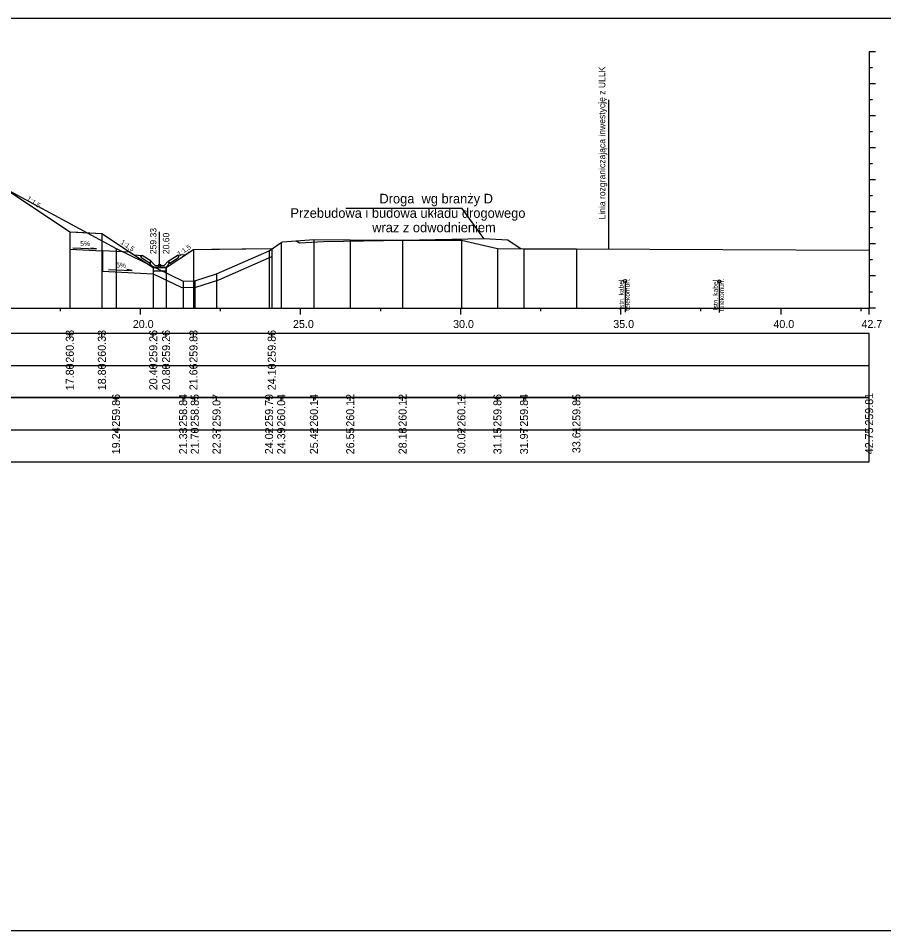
# Model space of a CAD drawing. Extents: x 6516023 to 6560129, y 5513077 to 5529206.
# Drawn here: x 6519798.9 to 6519825.92, y 5514518.16 to 5514546.66 of the extents above; entities that cross this region are included whole.
import ezdxf

# ---------------------------------------------------------------- set-up
doc = ezdxf.new("R2010")
doc.units = 0
for name, color, linetype in [('IR_default', 7, 'Continuous'), ('TOR_PRZEK_P-inne branze', 7, 'Continuous'), ('TOR_PRZEK_P-kable', 7, 'Continuous'), ('TOR_PRZEK_P-odwodnienie', 7, 'Continuous'), ('TOR_PRZEK_P-opisy', 7, 'Continuous'), ('TOR_PRZEK_P-schodkowanie+wymiana', 7, 'Continuous'), ('TOR_PRZEK_P-tabelka istniejace', 7, 'Continuous'), ('TOR_PRZEK_P-tabelka projektowane', 7, 'Continuous'), ('TOR_PRZEK_P-teren istniejacy', 7, 'Continuous'), ('TOR_PRZEK_P-uklad odniesienia', 7, 'Continuous'), ('TOR_PRZEK_P-warstwa ochronna II', 7, 'Continuous'), ('TOR_PS_T-granica PKP-projektowana', 7, 'Continuous'), ('TOR_PS_T-skarpy projektowane', 7, 'Continuous'), ('TOR_RAMKI-ramka+tabelka 1', 7, 'Continuous')]:
    doc.layers.add(name, color=color, linetype=linetype)

msp = doc.modelspace()

# ---------------------------------------------------------------- linework, layer by layer
at = {"layer": 'IR_default'}
msp.add_lwpolyline([(6519798.538, 5514541.301), (6519800.508, 5514539.988), (6519800.763, 5514539.975), (6519801.508, 5514539.938), (6519801.918, 5514539.665), (6519803.113, 5514538.868), (6519803.215, 5514538.868), (6519803.513, 5514538.868), (6519803.662, 5514538.967), (6519804.098, 5514539.258), (6519804.167, 5514539.304), (6519804.368, 5514539.438), (6519804.945, 5514539.444), (6519806.812, 5514539.462)], dxfattribs=at)
at = {"layer": 'TOR_PRZEK_P-inne branze'}
for p, q in [((6519812.754, 5514540.713), (6519809.13, 5514540.713)), ((6519813.43, 5514539.779), (6519812.754, 5514540.713))]:
    msp.add_line(p, q, dxfattribs=at)
msp.add_lwpolyline([(6519807.574, 5514539.705), (6519807.676, 5514539.637), (6519808.427, 5514539.682), (6519810.928, 5514539.73), (6519813.43, 5514539.779), (6519814.18, 5514539.733), (6519814.602, 5514539.452)], dxfattribs=at)
at = {"layer": 'TOR_PRZEK_P-kable'}
for p, q in [((6519817.842, 5514538.448), (6519817.842, 5514537.474)), ((6519820.784, 5514538.434), (6519820.784, 5514537.461))]:
    msp.add_line(p, q, dxfattribs=at)
for centre in [(6519817.842, 5514538.448), (6519820.784, 5514538.434)]:
    msp.add_circle(centre, 0.05, dxfattribs=at)
at = {"layer": 'TOR_PRZEK_P-odwodnienie'}
for p, q in [((6519803.313, 5514538.938), (6519803.313, 5514539.982)), ((6519803.004, 5514538.997), (6519802.743, 5514539.171)), ((6519803.048, 5514539.064), (6519802.768, 5514539.25)), ((6519803.578, 5514539.064), (6519803.858, 5514539.25)), ((6519803.622, 5514538.997), (6519803.883, 5514539.171)), ((6519803.015, 5514539.014), (6519803.004, 5514538.997)), ((6519803.005, 5514539.033), (6519803.053, 5514539.057)), ((6519803.048, 5514539.064), (6519803.04, 5514539.051)), ((6519803.173, 5514538.938), (6519803.053, 5514539.057)), ((6519803.123, 5514538.868), (6519803.503, 5514538.868)), ((6519803.173, 5514538.938), (6519803.453, 5514538.938)), ((6519803.453, 5514538.938), (6519803.573, 5514539.057)), ((6519803.573, 5514539.057), (6519803.62, 5514539.033)), ((6519803.578, 5514539.064), (6519803.586, 5514539.051)), ((6519803.611, 5514539.014), (6519803.622, 5514538.997))]:
    msp.add_line(p, q, dxfattribs=at)
for points in [[(6519800.508, 5514539.988), (6519800.508, 5514539.988), (6519800.508, 5514539.988), (6519800.508, 5514539.987), (6519800.508, 5514539.988), (6519800.509, 5514539.987), (6519800.508, 5514539.988), (6519800.509, 5514539.988)], [(6519800.508, 5514539.988), (6519800.508, 5514539.988), (6519800.508, 5514539.988), (6519800.508, 5514539.987), (6519800.508, 5514539.988), (6519800.509, 5514539.987), (6519800.508, 5514539.988), (6519800.509, 5514539.988)], [(6519800.508, 5514539.988), (6519800.508, 5514539.988), (6519800.508, 5514539.988), (6519800.508, 5514539.987), (6519800.508, 5514539.988), (6519800.509, 5514539.987), (6519800.508, 5514539.988), (6519800.509, 5514539.988)], [(6519802.521, 5514539.262), (6519802.768, 5514539.25)], [(6519802.718, 5514539.224), (6519802.768, 5514539.25)], [(6519802.718, 5514539.224), (6519802.743, 5514539.171)], [(6519804.104, 5514539.262), (6519803.858, 5514539.25)], [(6519803.908, 5514539.224), (6519803.858, 5514539.25)], [(6519803.908, 5514539.224), (6519803.883, 5514539.171)], [(6519803.04, 5514539.051), (6519803.005, 5514539.032)], [(6519803.053, 5514538.938), (6519803.005, 5514539.033)], [(6519803.005, 5514539.032), (6519803.015, 5514539.014)], [(6519803.123, 5514538.868), (6519803.053, 5514538.938)], [(6519803.113, 5514538.868), (6519803.113, 5514538.868), (6519803.113, 5514538.868), (6519803.113, 5514538.867), (6519803.113, 5514538.868), (6519803.114, 5514538.867), (6519803.113, 5514538.868), (6519803.114, 5514538.868)], [(6519803.513, 5514538.868), (6519803.113, 5514538.868), (6519803.113, 5514538.768), (6519803.513, 5514538.768), (6519803.513, 5514538.868)], [(6519803.113, 5514538.868), (6519803.113, 5514538.868), (6519803.113, 5514538.868), (6519803.113, 5514538.867), (6519803.113, 5514538.868), (6519803.114, 5514538.867), (6519803.113, 5514538.868), (6519803.114, 5514538.868)], [(6519803.503, 5514538.868), (6519803.573, 5514538.938)], [(6519803.513, 5514538.868), (6519803.513, 5514538.868), (6519803.513, 5514538.868), (6519803.513, 5514538.867), (6519803.513, 5514538.868), (6519803.514, 5514538.867), (6519803.513, 5514538.868), (6519803.514, 5514538.868)], [(6519803.573, 5514538.938), (6519803.62, 5514539.033)], [(6519803.586, 5514539.051), (6519803.621, 5514539.032)], [(6519803.621, 5514539.032), (6519803.611, 5514539.014)]]:
    msp.add_lwpolyline(points, dxfattribs=at)
msp.add_circle((6519803.313, 5514538.938), 0.035, dxfattribs=at)
at = {"layer": 'TOR_PRZEK_P-schodkowanie+wymiana'}
for p, q in [((6519800.508, 5514539.988), (6519800.508, 5514539.445)), ((6519800.508, 5514539.445), (6519801.531, 5514539.394)), ((6519801.531, 5514539.394), (6519801.531, 5514538.757)), ((6519802.398, 5514539.348), (6519801.531, 5514539.394)), ((6519801.531, 5514538.757), (6519803.113, 5514538.678))]:
    msp.add_line(p, q, dxfattribs=at)
msp.add_lwpolyline([(6519803.113, 5514538.678), (6519804.002, 5514538.246), (6519804.444, 5514538.261), (6519805.159, 5514538.49), (6519806.812, 5514539.214)], dxfattribs=at)
at = {"layer": 'TOR_PRZEK_P-tabelka istniejace'}
for p, q in [((6519801.95, 5514534.706), (6519801.95, 5514534.806)), ((6519804.045, 5514534.706), (6519804.045, 5514534.806)), ((6519804.409, 5514534.706), (6519804.409, 5514534.806)), ((6519805.088, 5514534.706), (6519805.088, 5514534.806)), ((6519806.729, 5514534.706), (6519806.729, 5514534.806)), ((6519807.107, 5514534.706), (6519807.107, 5514534.806)), ((6519808.128, 5514534.706), (6519808.128, 5514534.806)), ((6519809.262, 5514534.706), (6519809.262, 5514534.806)), ((6519810.897, 5514534.706), (6519810.897, 5514534.806)), ((6519812.733, 5514534.706), (6519812.733, 5514534.806)), ((6519813.859, 5514534.706), (6519813.859, 5514534.806)), ((6519814.687, 5514534.706), (6519814.687, 5514534.806)), ((6519816.324, 5514534.706), (6519816.324, 5514534.806)), ((6519825.463, 5514534.706), (6519825.463, 5514534.806)), ((6519731.663, 5514533.806), (6519825.463, 5514533.806)), ((6519801.95, 5514533.706), (6519801.95, 5514533.806)), ((6519804.045, 5514533.706), (6519804.045, 5514533.806)), ((6519804.409, 5514533.706), (6519804.409, 5514533.806)), ((6519805.088, 5514533.706), (6519805.088, 5514533.806)), ((6519806.729, 5514533.706), (6519806.729, 5514533.806)), ((6519807.107, 5514533.706), (6519807.107, 5514533.806)), ((6519808.128, 5514533.706), (6519808.128, 5514533.806)), ((6519809.262, 5514533.706), (6519809.262, 5514533.806)), ((6519810.897, 5514533.706), (6519810.897, 5514533.806)), ((6519812.733, 5514533.706), (6519812.733, 5514533.806)), ((6519813.859, 5514533.706), (6519813.859, 5514533.806)), ((6519814.687, 5514533.706), (6519814.687, 5514533.806)), ((6519816.324, 5514533.706), (6519816.324, 5514533.806)), ((6519825.463, 5514533.706), (6519825.463, 5514533.806))]:
    msp.add_line(p, q, dxfattribs=at)
for points in [[(6519808.128, 5514539.75), (6519808.128, 5514537.806), (6519808.128, 5514537.676), (6519808.128, 5514537.606)], [(6519809.262, 5514539.731), (6519809.262, 5514537.806), (6519809.262, 5514537.676), (6519809.262, 5514537.606)], [(6519810.897, 5514539.73), (6519810.897, 5514537.806), (6519810.897, 5514537.676), (6519810.897, 5514537.606)], [(6519812.733, 5514539.729), (6519812.733, 5514537.806), (6519812.733, 5514537.676), (6519812.733, 5514537.606)], [(6519801.95, 5514539.466), (6519801.95, 5514537.806), (6519801.95, 5514537.676), (6519801.95, 5514537.606)], [(6519806.729, 5514539.397), (6519806.729, 5514537.806), (6519806.729, 5514537.676), (6519806.729, 5514537.606)], [(6519807.107, 5514539.648), (6519807.107, 5514537.806), (6519807.107, 5514537.676), (6519807.107, 5514537.606)], [(6519813.859, 5514539.465), (6519813.859, 5514537.806), (6519813.859, 5514537.676), (6519813.859, 5514537.606)], [(6519814.687, 5514539.45), (6519814.687, 5514537.806), (6519814.687, 5514537.676), (6519814.687, 5514537.606)], [(6519816.324, 5514539.455), (6519816.324, 5514537.806), (6519816.324, 5514537.676), (6519816.324, 5514537.606)], [(6519825.463, 5514539.412), (6519825.463, 5514537.806), (6519825.463, 5514537.676), (6519825.463, 5514537.606)], [(6519805.088, 5514538.678), (6519805.088, 5514537.806), (6519805.088, 5514537.676), (6519805.088, 5514537.606)], [(6519804.045, 5514538.448), (6519804.045, 5514537.806), (6519804.045, 5514537.676), (6519804.045, 5514537.606)], [(6519804.409, 5514538.46), (6519804.409, 5514537.806), (6519804.409, 5514537.676), (6519804.409, 5514537.606)]]:
    msp.add_lwpolyline(points, dxfattribs=at)
msp.add_lwpolyline([(6519731.663, 5514534.806), (6519731.663, 5514532.806), (6519825.463, 5514532.806), (6519825.463, 5514534.806)], close=True, dxfattribs=at)
at = {"layer": 'TOR_PRZEK_P-tabelka projektowane'}
for p, q in [((6519800.508, 5514536.706), (6519800.508, 5514536.806)), ((6519801.508, 5514536.706), (6519801.508, 5514536.806)), ((6519803.113, 5514536.706), (6519803.113, 5514536.806)), ((6519803.513, 5514536.706), (6519803.513, 5514536.806)), ((6519804.368, 5514536.706), (6519804.368, 5514536.806)), ((6519806.812, 5514536.706), (6519806.812, 5514536.806)), ((6519731.663, 5514535.806), (6519825.463, 5514535.806)), ((6519800.508, 5514535.706), (6519800.508, 5514535.806)), ((6519801.508, 5514535.706), (6519801.508, 5514535.806)), ((6519803.113, 5514535.706), (6519803.113, 5514535.806)), ((6519803.513, 5514535.706), (6519803.513, 5514535.806)), ((6519804.368, 5514535.706), (6519804.368, 5514535.806)), ((6519806.812, 5514535.706), (6519806.812, 5514535.806))]:
    msp.add_line(p, q, dxfattribs=at)
for points in [[(6519800.508, 5514539.988), (6519800.508, 5514537.806), (6519800.508, 5514537.676), (6519800.508, 5514537.606)], [(6519801.508, 5514539.938), (6519801.508, 5514537.806), (6519801.508, 5514537.676), (6519801.508, 5514537.606)], [(6519804.368, 5514539.438), (6519804.368, 5514537.806), (6519804.368, 5514537.676), (6519804.368, 5514537.606)], [(6519806.812, 5514539.462), (6519806.812, 5514537.806), (6519806.812, 5514537.676), (6519806.812, 5514537.606)], [(6519803.113, 5514538.868), (6519803.113, 5514537.806), (6519803.113, 5514537.676), (6519803.113, 5514537.606)], [(6519803.513, 5514538.868), (6519803.513, 5514537.806), (6519803.513, 5514537.676), (6519803.513, 5514537.606)]]:
    msp.add_lwpolyline(points, dxfattribs=at)
msp.add_lwpolyline([(6519731.663, 5514536.806), (6519731.663, 5514534.806), (6519825.463, 5514534.806), (6519825.463, 5514536.806)], close=True, dxfattribs=at)
at = {"layer": 'TOR_PRZEK_P-teren istniejacy'}
msp.add_lwpolyline([(6519797.44, 5514541.902), (6519801.95, 5514539.466), (6519804.045, 5514538.448), (6519804.409, 5514538.46), (6519805.088, 5514538.678), (6519806.729, 5514539.397), (6519807.107, 5514539.648), (6519807.153, 5514539.671), (6519808.128, 5514539.75), (6519809.262, 5514539.731), (6519810.897, 5514539.73), (6519812.733, 5514539.729), (6519813.859, 5514539.465), (6519814.687, 5514539.45), (6519816.324, 5514539.455), (6519825.463, 5514539.412)], dxfattribs=at)
at = {"layer": 'TOR_PRZEK_P-uklad odniesienia'}
for p, q in [((6519825.463, 5514545.606), (6519825.463, 5514537.606)), ((6519825.663, 5514545.606), (6519825.463, 5514545.606)), ((6519825.563, 5514545.106), (6519825.463, 5514545.106)), ((6519825.663, 5514544.606), (6519825.463, 5514544.606)), ((6519825.563, 5514544.106), (6519825.463, 5514544.106)), ((6519825.663, 5514543.606), (6519825.463, 5514543.606)), ((6519825.563, 5514543.106), (6519825.463, 5514543.106)), ((6519825.663, 5514542.606), (6519825.463, 5514542.606)), ((6519825.563, 5514542.106), (6519825.463, 5514542.106)), ((6519825.663, 5514541.606), (6519825.463, 5514541.606)), ((6519825.563, 5514541.106), (6519825.463, 5514541.106)), ((6519825.663, 5514540.606), (6519825.463, 5514540.606)), ((6519825.563, 5514540.106), (6519825.463, 5514540.106)), ((6519825.663, 5514539.606), (6519825.463, 5514539.606)), ((6519825.563, 5514539.106), (6519825.463, 5514539.106)), ((6519825.663, 5514538.606), (6519825.463, 5514538.606)), ((6519825.563, 5514538.106), (6519825.463, 5514538.106)), ((6519735.463, 5514537.606), (6519825.463, 5514537.606)), ((6519800.213, 5514537.506), (6519800.213, 5514537.606)), ((6519802.713, 5514537.406), (6519802.713, 5514537.606)), ((6519805.213, 5514537.506), (6519805.213, 5514537.606)), ((6519807.713, 5514537.406), (6519807.713, 5514537.606)), ((6519810.213, 5514537.506), (6519810.213, 5514537.606)), ((6519812.713, 5514537.406), (6519812.713, 5514537.606)), ((6519815.213, 5514537.506), (6519815.213, 5514537.606)), ((6519817.713, 5514537.406), (6519817.713, 5514537.606)), ((6519820.213, 5514537.506), (6519820.213, 5514537.606)), ((6519822.713, 5514537.406), (6519822.713, 5514537.606)), ((6519825.213, 5514537.506), (6519825.213, 5514537.606)), ((6519825.463, 5514537.406), (6519825.463, 5514537.606)), ((6519825.663, 5514537.606), (6519825.463, 5514537.606))]:
    msp.add_line(p, q, dxfattribs=at)
at = {"layer": 'TOR_PRZEK_P-warstwa ochronna II'}
msp.add_lwpolyline([(6519797.263, 5514542.151), (6519800.508, 5514539.988), (6519801.508, 5514539.938), (6519803.113, 5514538.868), (6519803.513, 5514538.868), (6519804.368, 5514539.438), (6519806.812, 5514539.462)], dxfattribs=at)
at = {"layer": 'TOR_PS_T-granica PKP-projektowana'}
msp.add_line((6519817.338, 5514539.451), (6519817.338, 5514544.108), dxfattribs=at)
at = {"layer": 'TOR_PS_T-skarpy projektowane'}
for points in [[(6519800.601, 5514539.489), (6519801.336, 5514539.45), (6519801.164, 5514539.48)], [(6519801.721, 5514538.814), (6519802.457, 5514538.774), (6519802.284, 5514538.805)]]:
    msp.add_lwpolyline(points, dxfattribs=at)
at = {"layer": 'TOR_RAMKI-ramka+tabelka 1'}
msp.add_lwpolyline([(6519632.013, 5514546.656), (6519879.513, 5514546.656), (6519879.513, 5514518.156), (6519632.013, 5514518.156)], close=True, dxfattribs=at)

# ---------------------------------------------------------------- texts
at = {"layer": 'TOR_PRZEK_P-inne branze'}
for s, p in [('Droga  wg branży D', (6519810.174, 5514540.873)), ('Przebudowa i budowa układu drogowego', (6519807.396, 5514540.423)), ('wraz z odwodnieniem ', (6519809.948, 5514539.973))]:
    msp.add_text(s, height=0.3, dxfattribs=at).set_placement(p)
at = {"layer": 'TOR_PRZEK_P-kable'}
for s, height, p in [('Istn. kabel', 0.14999, (6519817.797, 5514537.551)), ('telekomun.', 0.15, (6519817.991, 5514537.522)), ('Istn. kabel', 0.14999, (6519820.739, 5514537.537)), ('telekomun.', 0.15, (6519820.933, 5514537.509))]:
    msp.add_text(s, height=height, rotation=90.0511, dxfattribs=at).set_placement(p)
at = {"layer": 'TOR_PRZEK_P-odwodnienie'}
for s, p in [('259.33', (6519803.213, 5514539.288)), ('20.60', (6519803.613, 5514539.288))]:
    msp.add_text(s, height=0.2, rotation=90, dxfattribs=at).set_placement(p)
at = {"layer": 'TOR_PRZEK_P-opisy'}
for rotation, p in [(325.9299, (6519799.15, 5514540.987)), (325.9299, (6519802.078, 5514539.623)), (34.0701, (6519803.927, 5514539.218))]:
    msp.add_text('1:1,5', height=0.15, rotation=rotation, dxfattribs=at).set_placement(p)
at = {"layer": 'TOR_PRZEK_P-tabelka istniejace'}
for s, p in [('259.86', (6519802.075, 5514533.898)), ('258.84', (6519804.17, 5514533.899)), ('258.85', (6519804.534, 5514533.897)), ('259.07', (6519805.213, 5514533.898)), ('259.79', (6519806.854, 5514533.898)), ('260.04', (6519807.232, 5514533.899)), ('260.14', (6519808.253, 5514533.899)), ('260.12', (6519809.387, 5514533.9)), ('260.12', (6519811.022, 5514533.9)), ('260.12', (6519812.858, 5514533.9)), ('259.86', (6519813.984, 5514533.898)), ('259.84', (6519814.812, 5514533.899)), ('259.85', (6519816.449, 5514533.897)), ('259.81', (6519825.588, 5514533.933)), ('19.24', (6519802.075, 5514533.039)), ('21.33', (6519804.17, 5514533.038)), ('21.70', (6519804.534, 5514533.038)), ('22.37', (6519805.213, 5514533.038)), ('24.02', (6519806.854, 5514533.04)), ('24.39', (6519807.232, 5514533.038)), ('25.42', (6519808.253, 5514533.04)), ('26.55', (6519809.387, 5514533.037)), ('28.18', (6519811.022, 5514533.038)), ('30.02', (6519812.858, 5514533.04)), ('31.15', (6519813.984, 5514533.037)), ('31.97', (6519814.812, 5514533.038)), ('33.61', (6519816.449, 5514533.073)), ('42.75', (6519825.588, 5514533.037))]:
    msp.add_text(s, height=0.25, rotation=90, dxfattribs=at).set_placement(p)
at = {"layer": 'TOR_PRZEK_P-tabelka projektowane'}
for s, p in [('260.38', (6519800.633, 5514535.898)), ('260.33', (6519801.633, 5514535.898)), ('259.26', (6519803.238, 5514535.898)), ('259.26', (6519803.638, 5514535.898)), ('259.83', (6519804.493, 5514535.898)), ('259.86', (6519806.937, 5514535.898)), ('17.80', (6519800.633, 5514535.038)), ('18.80', (6519801.633, 5514535.038)), ('20.40', (6519803.238, 5514535.038)), ('20.80', (6519803.638, 5514535.038)), ('21.66', (6519804.493, 5514535.038)), ('24.10', (6519806.937, 5514535.038))]:
    msp.add_text(s, height=0.25, rotation=90, dxfattribs=at).set_placement(p)
at = {"layer": 'TOR_PRZEK_P-uklad odniesienia'}
for s, p in [('20.0', (6519802.474, 5514536.981)), ('25.0', (6519807.474, 5514536.981)), ('30.0', (6519812.474, 5514536.981)), ('35.0', (6519817.474, 5514536.981)), ('40.0', (6519822.474, 5514536.981)), ('42.7', (6519825.224, 5514536.981))]:
    msp.add_text(s, height=0.25, dxfattribs=at).set_placement(p)
at = {"layer": 'TOR_PS_T-granica PKP-projektowana'}
msp.add_text('Linia rozgraniczająca inwestycję z ULLK', height=0.2, rotation=90.0511, dxfattribs=at).set_placement((6519817.227, 5514540.372))
at = {"layer": 'TOR_PS_T-skarpy projektowane'}
for p in [(6519800.833, 5514539.541), (6519801.953, 5514538.865)]:
    msp.add_text('5%', height=0.1545, dxfattribs=at).set_placement(p)

doc.saveas('drawing.dxf')
